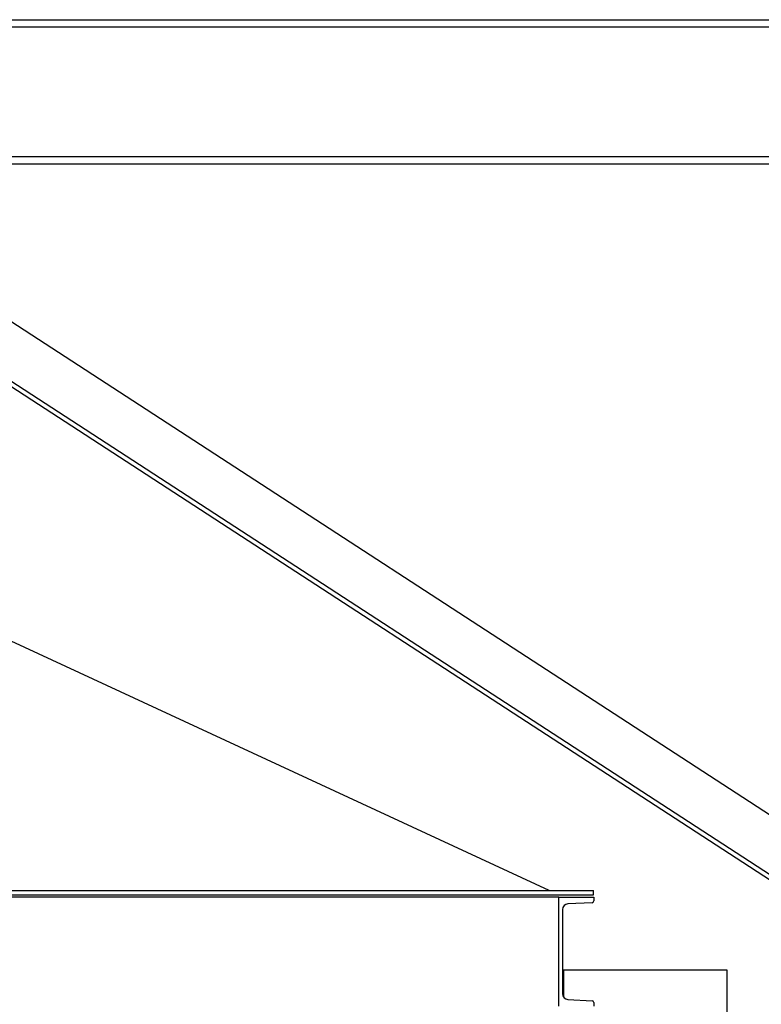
# Model space of a CAD drawing. Header units: inches. Extents: x 24 to 1128, y -94 to 748.
# Tile 341 of 546: x 555 to 595, y 346 to 400. Entities that reach past the tile are written whole.
import ezdxf

# ---------------------------------------------------------------- set-up
doc = ezdxf.new("R2010")
doc.units = ezdxf.units.IN
doc.header["$LTSCALE"] = 32
doc.header["$MEASUREMENT"] = 0
doc.layers.add('Visible (ANSI)', color=7, linetype='Continuous', lineweight=30)

msp = doc.modelspace()

# ---------------------------------------------------------------- linework, layer by layer
at = {"layer": 'Visible (ANSI)'}
for p, q in [((450.01179, 399.85787), (613.94179, 399.85787)), ((450.01179, 399.45787), (613.94179, 399.45787)), ((450.01179, 392.32787), (613.94179, 392.32787)), ((450.01179, 391.92787), (613.94179, 391.92787)), ((548.10725, 387.19767), (605.67744, 349.77919)), ((546.60859, 384.89191), (604.17878, 347.47343)), ((546.47235, 384.6823), (604.04254, 347.26382)), ((583.81186, 351.93787), (545.47679, 369.68787)), ((477.70179, 351.93787), (586.25179, 351.93787)), ((586.25179, 351.68787), (586.25179, 351.93787)), ((477.70179, 351.68787), (586.25179, 351.68787)), ((584.35179, 351.56287), (479.60179, 351.56287)), ((584.35179, 345.56287), (584.35179, 351.56287)), ((584.35179, 351.56287), (586.27179, 351.56287)), ((586.18081, 351.25996), (584.83907, 351.18965)), ((586.27179, 351.56287), (586.27179, 351.35583)), ((584.55179, 350.88693), (584.55179, 346.23882)), ((584.55179, 347.56287), (584.60179, 347.56287)), ((584.60179, 347.42837), (584.55179, 347.42837)), ((584.60179, 347.56287), (593.60179, 347.56287)), ((584.60179, 347.56287), (584.60179, 346.07205)), ((593.60179, 347.56287), (593.60179, 292.25037)), ((584.83907, 345.9361), (586.18081, 345.86579)), ((586.27179, 345.76992), (586.27179, 345.56287))]:
    msp.add_line(p, q, dxfattribs=at)
for centre, radius, start, end in [((584.85493, 350.88693), 0.30314, 92.999556, 180), ((586.17579, 351.35583), 0.096, 272.999556, 0), ((584.85493, 346.23882), 0.30314, 180, 267.000444), ((586.17579, 345.76992), 0.096, 0, 87.000444)]:
    msp.add_arc(centre, radius, start, end, dxfattribs=at)

doc.saveas('drawing.dxf')
